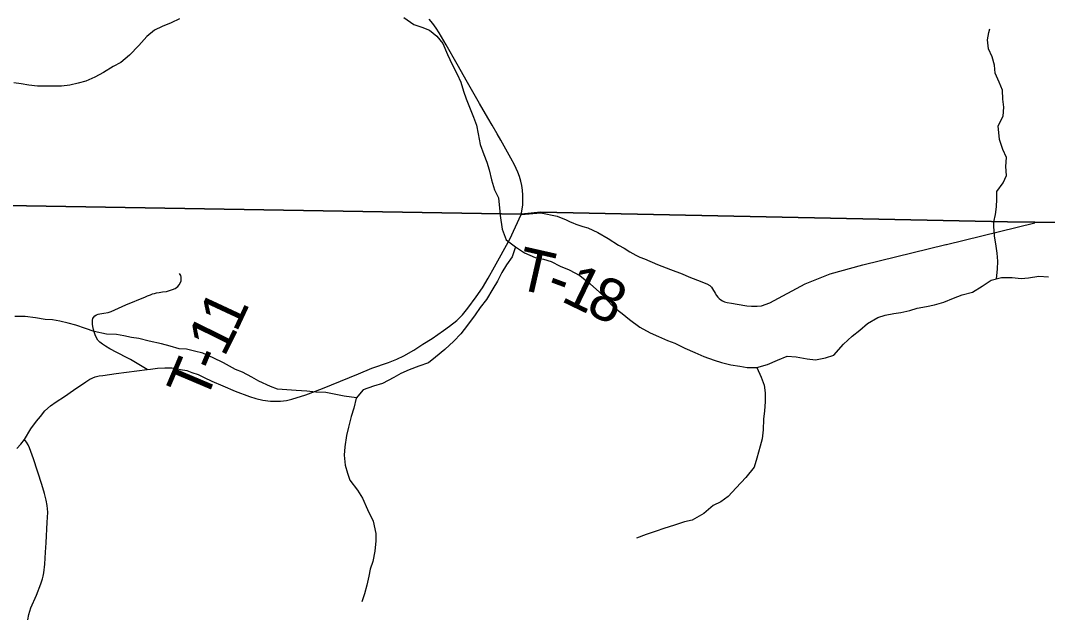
# Model space of a CAD drawing. Extents: x 0 to 191, y 0 to 55.
# Drawn here: x 147.382 to 148.062, y 24.665 to 25.06 of the extents above; entities that cross this region are included whole.
import ezdxf

# ---------------------------------------------------------------- set-up
doc = ezdxf.new("R2010")
doc.units = 0
for name, color, linetype in [('GM_X_Corporation', 7, 'Continuous'), ('GM_X_County_Road', 7, 'Continuous'), ('GM_X_Minor_River', 7, 'Continuous'), ('GM_X_Township_Road', 7, 'Continuous'), ('GM_X_Township_Road_Text', 7, 'Continuous')]:
    doc.layers.add(name, color=color, linetype=linetype)

msp = doc.modelspace()

# ---------------------------------------------------------------- linework, layer by layer
at = {"layer": 'GM_X_Corporation'}
for points in [[(146.55017, 24.94381), (147.26754, 24.93877), (147.27778, 24.93895), (147.33325, 24.9381), (147.71375, 24.93167), (147.72683, 24.93293), (148.03596, 24.92652), (148.05398, 24.9263), (148.28203, 24.9234), (148.74489, 24.91553), (149.14623, 24.90673), (149.30463, 24.90606), (149.33711, 24.90479), (149.37935, 24.90341), (149.41066, 24.90327), (149.52108, 24.90171), (149.5632, 24.9013), (149.56403, 24.95266), (149.56439, 24.97481), (149.56443, 24.97656), (149.5758, 25.41761), (143.27549, 25.41761)], [(146.55017, 24.94381), (147.26754, 24.93877), (147.27778, 24.93895), (147.33325, 24.9381), (147.71375, 24.93167), (147.72683, 24.93293), (148.03596, 24.92652), (148.05398, 24.9263), (148.28203, 24.9234), (148.74489, 24.91553), (149.14623, 24.90673), (149.30463, 24.90606), (149.33711, 24.90479), (149.37935, 24.90341), (149.41066, 24.90327), (149.52108, 24.90171), (149.5632, 24.9013), (149.56403, 24.95266), (149.56439, 24.97481), (149.56443, 24.97656), (149.5758, 25.41761), (145.79254, 25.41761)], [(148.28203, 24.9234), (148.05398, 24.9263), (148.03596, 24.92652), (147.72683, 24.93293), (147.71375, 24.93167), (147.33325, 24.9381), (147.27778, 24.93895), (147.26754, 24.93877), (146.55017, 24.94381)], [(146.86967, 23.59354), (147.21222, 23.58988), (147.25489, 23.58948), (147.26729, 24.33522), (147.26732, 24.33704), (147.27544, 24.82581), (147.27635, 24.86967), (147.27649, 24.87662), (147.27778, 24.93895), (147.33325, 24.9381), (147.71375, 24.93167), (147.72683, 24.93293), (148.03596, 24.92652), (148.05398, 24.9263), (148.28203, 24.9234)]]:
    msp.add_lwpolyline(points, dxfattribs=at)
at = {"layer": 'GM_X_County_Road'}
for points in [[(147.71385, 24.93141), (147.71432, 24.93359), (147.71457, 24.93525), (147.71485, 24.93767), (147.715, 24.9408), (147.71496, 24.94425), (147.71469, 24.94769), (147.71421, 24.9508), (147.71357, 24.95355), (147.71265, 24.95656), (147.7115, 24.95948), (147.70928, 24.96429), (147.70702, 24.96874), (147.70039, 24.9807), (147.69794, 24.98503), (147.69459, 24.99063), (147.69175, 24.99545), (147.6861, 25.00509), (147.67836, 25.01891), (147.67138, 25.03103), (147.66401, 25.04399), (147.65946, 25.05179), (147.65744, 25.05495), (147.65527, 25.058), (147.65292, 25.06094)], [(147.38473, 24.78246), (147.38906, 24.78945), (147.39272, 24.79455), (147.39533, 24.79766), (147.39827, 24.80127), (147.4021, 24.8046), (147.40571, 24.80732), (147.41131, 24.81092), (147.41725, 24.81508), (147.42541, 24.82063), (147.42818, 24.8223), (147.43168, 24.82385), (147.43434, 24.82457), (147.43662, 24.82485), (147.4455, 24.82613), (147.46613, 24.82879), (147.46836, 24.82907), (147.47296, 24.82968), (147.47773, 24.8299), (147.48234, 24.82979), (147.48811, 24.82885), (147.49227, 24.82801), (147.49571, 24.82685), (147.49987, 24.82535), (147.50387, 24.82341), (147.50892, 24.82113), (147.51619, 24.81786), (147.5244, 24.81442), (147.53395, 24.81087), (147.538, 24.80953), (147.5426, 24.80854), (147.54771, 24.80776), (147.55442, 24.8077), (147.55836, 24.80826), (147.56197, 24.80909), (147.57123, 24.81187), (147.58228, 24.81625), (147.60597, 24.8259), (147.61496, 24.82957), (147.62584, 24.83334), (147.63155, 24.83562), (147.63616, 24.83778), (147.64265, 24.84166), (147.6487, 24.84544), (147.65491, 24.84938), (147.66229, 24.85454), (147.6664, 24.85748), (147.67112, 24.8612), (147.67483, 24.86508), (147.6785, 24.86946), (147.68405, 24.87696), (147.6881, 24.88284), (147.69198, 24.88939), (147.69614, 24.89671), (147.70635, 24.91513), (147.71385, 24.93141)], [(147.37963, 24.77631), (147.38229, 24.77918), (147.38473, 24.78246)]]:
    msp.add_lwpolyline(points, dxfattribs=at)
at = {"layer": 'GM_X_Minor_River'}
for points in [[(147.48753, 25.06112), (147.48206, 25.05858), (147.47603, 25.05604), (147.47095, 25.0537), (147.46588, 25.04946), (147.46046, 25.04351), (147.45428, 25.03698), (147.44865, 25.03217), (147.44357, 25.02945), (147.43718, 25.02557), (147.43134, 25.02246), (147.4255, 25.01992), (147.42041, 25.01853), (147.41474, 25.01713), (147.40926, 25.01649), (147.40378, 25.01642), (147.39867, 25.01655), (147.39337, 25.01648), (147.38769, 25.01717), (147.38257, 25.01805), (147.37764, 25.01875)], [(147.63604, 25.06205), (147.64271, 25.05739), (147.64803, 25.05556), (147.65297, 25.05354), (147.65793, 25.04962), (147.66195, 25.04473), (147.66505, 25.03756), (147.66814, 25.03096), (147.67143, 25.02455), (147.67375, 25.01927), (147.6757, 25.01322), (147.67746, 25.00812), (147.67998, 25.00151), (147.68231, 24.99604), (147.68426, 24.99075), (147.68526, 24.98488), (147.68666, 24.97788), (147.68918, 24.97127), (147.69113, 24.96617)], [(148.02689, 24.92652), (148.02792, 24.93142), (148.02872, 24.93653), (148.02892, 24.94159), (148.02886, 24.94671), (148.03297, 24.95246), (148.03538, 24.95742), (148.03494, 24.9633), (148.03526, 24.96918), (148.03293, 24.97466), (148.03059, 24.98127), (148.02975, 24.99018), (148.03309, 24.99667), (148.0336, 25.00256), (148.03278, 25.00786), (148.03253, 25.01393), (148.0304, 25.01922), (148.02788, 25.02507), (148.02726, 25.03037), (148.02588, 25.03605), (148.02336, 25.04133), (148.02274, 25.04721), (148.02363, 25.05215), (148.02418, 25.05443)], [(147.69113, 24.96617), (147.69269, 24.96106), (147.69408, 24.95444), (147.69623, 24.94783), (147.69875, 24.94255), (147.69962, 24.93349), (147.6998, 24.93092)], [(147.6998, 24.93092), (147.7013, 24.92171), (147.70378, 24.91469), (147.71005, 24.91015), (147.71594, 24.906), (147.72316, 24.90298), (147.72866, 24.90186), (147.7336, 24.90036), (147.73968, 24.89734), (147.74556, 24.8949), (147.75259, 24.89112), (147.75944, 24.88564), (147.76571, 24.87996), (147.77028, 24.87504), (147.77522, 24.87012), (147.78073, 24.86597), (147.78567, 24.86199), (147.79233, 24.85689), (147.79917, 24.85312), (147.80486, 24.85067), (147.81075, 24.84803), (147.8155, 24.84615), (147.82215, 24.84294), (147.82879, 24.84012), (147.83487, 24.83729), (147.84171, 24.83484), (147.84645, 24.83334), (147.85272, 24.83184), (147.8586, 24.83091), (147.86354, 24.83017), (147.86999, 24.83019), (147.877, 24.83212), (147.88364, 24.83499), (147.89008, 24.83767), (147.89596, 24.83712), (147.90317, 24.83582), (147.90868, 24.83527), (147.91532, 24.83643), (147.921, 24.83835), (147.92725, 24.84559), (147.93311, 24.85093), (147.93823, 24.85493), (147.94315, 24.85932), (147.95016, 24.86314), (147.9549, 24.86468), (147.96059, 24.86584), (147.96533, 24.86661), (147.97121, 24.86777), (147.97614, 24.86931), (147.98239, 24.87047), (147.98751, 24.87163), (147.99377, 24.87336), (148.00022, 24.87604), (148.0059, 24.87834), (148.01273, 24.88007), (148.01917, 24.88389), (148.02523, 24.8879), (148.03187, 24.88982), (148.03907, 24.88966), (148.04496, 24.88911), (148.04989, 24.88951), (148.05672, 24.89067), (148.06317, 24.89012)], [(148.02859, 24.88887), (148.02939, 24.89532), (148.02956, 24.90064), (148.02917, 24.90577), (148.0284, 24.91051), (148.02725, 24.91735), (148.02685, 24.9238), (148.02689, 24.92652)], [(147.71012, 24.9101), (147.70779, 24.9035), (147.70401, 24.89817), (147.70098, 24.89303), (147.69815, 24.88732), (147.69513, 24.88219), (147.69078, 24.87514), (147.68662, 24.86981), (147.68341, 24.86505), (147.6783, 24.8582), (147.67376, 24.85229), (147.66922, 24.84753), (147.66316, 24.842), (147.6571, 24.83685), (147.65237, 24.83323), (147.64611, 24.83093), (147.63967, 24.82844), (147.63417, 24.82614), (147.62943, 24.82346), (147.62205, 24.81945), (147.61598, 24.81772), (147.60915, 24.81522), (147.60461, 24.8097), (147.60292, 24.80324), (147.60123, 24.79754), (147.59935, 24.7905), (147.59803, 24.78499), (147.59691, 24.77758), (147.59655, 24.77207), (147.59713, 24.76543), (147.59885, 24.76011), (147.60038, 24.75537), (147.60533, 24.74874), (147.60876, 24.74344), (147.612, 24.73604), (147.61582, 24.72827), (147.61754, 24.72011), (147.61755, 24.71517), (147.61681, 24.70833), (147.6155, 24.70149), (147.61381, 24.69654), (147.61287, 24.69179), (147.61156, 24.6859), (147.61005, 24.6802), (147.60836, 24.67487)], [(147.6048, 24.80993), (147.59645, 24.811), (147.58449, 24.81362), (147.57785, 24.81379), (147.57178, 24.81433), (147.56476, 24.81488), (147.55242, 24.81579), (147.54768, 24.81748), (147.54008, 24.82106), (147.53533, 24.8237), (147.52925, 24.82691), (147.5245, 24.82879), (147.51671, 24.83313), (147.50988, 24.83653), (147.50285, 24.83954), (147.49734, 24.84085), (147.49203, 24.84216), (147.48728, 24.84253), (147.48121, 24.84421), (147.47551, 24.84571), (147.46735, 24.84758), (147.46052, 24.84927), (147.45558, 24.85001), (147.45065, 24.85113), (147.44571, 24.85206), (147.43907, 24.85223), (147.43091, 24.85391), (147.42521, 24.85598), (147.41875, 24.85805), (147.41382, 24.85936), (147.40812, 24.86086), (147.40338, 24.8616), (147.39844, 24.86197), (147.39218, 24.86308), (147.38535, 24.86382), (147.37833, 24.86399)], [(147.8698, 24.83019), (147.87285, 24.82375), (147.87476, 24.81844), (147.87534, 24.81331), (147.87535, 24.80723), (147.87499, 24.80134), (147.87443, 24.79583), (147.87407, 24.7888), (147.87352, 24.78292), (147.87201, 24.77797), (147.86994, 24.76999), (147.86825, 24.76409), (147.86258, 24.75724), (147.85614, 24.75038), (147.85084, 24.74466), (147.84611, 24.74103), (147.84099, 24.73855), (147.83474, 24.7334), (147.82717, 24.72881), (147.82205, 24.72785), (147.81541, 24.72554), (147.80821, 24.72343), (147.80328, 24.7217), (147.79664, 24.7194), (147.7902, 24.7171)]]:
    msp.add_lwpolyline(points, dxfattribs=at)
at = {"layer": 'GM_X_Township_Road'}
msp.add_line((147.99564, 24.91169), (148.05408, 24.92604), dxfattribs=at)
for points in [[(147.71385, 24.93141), (147.72693, 24.93266), (147.73767, 24.93042), (147.74368, 24.9279), (147.74615, 24.92668), (147.74803, 24.92585), (147.75009, 24.92507), (147.75466, 24.92363), (147.75799, 24.92255), (147.76127, 24.92116), (147.76449, 24.91947), (147.77145, 24.91558), (147.77827, 24.91125), (147.78194, 24.90909), (147.78588, 24.90684), (147.78979, 24.90457), (147.79237, 24.90329), (147.79542, 24.90202), (147.80408, 24.89841), (147.81282, 24.895), (147.82036, 24.89206), (147.82489, 24.89022), (147.83066, 24.88795), (147.83676, 24.88554), (147.83876, 24.8844), (147.83987, 24.8834), (147.84065, 24.88229), (147.84237, 24.87927), (147.84314, 24.87771), (147.84406, 24.8766), (147.845, 24.87571), (147.84603, 24.87494), (147.84722, 24.87419), (147.84839, 24.87363), (147.85016, 24.87311), (147.85302, 24.87263), (147.8569, 24.87205), (147.86329, 24.87091), (147.86642, 24.87064), (147.87019, 24.87069), (147.873, 24.87105), (147.87849, 24.87299), (147.902, 24.88547), (147.91855, 24.89216), (147.94004, 24.89805), (147.99515, 24.91157), (147.99564, 24.91169)], [(147.46613, 24.82879), (147.45948, 24.83267), (147.45504, 24.83534), (147.45098, 24.83745), (147.44823, 24.8389), (147.44606, 24.84004), (147.44138, 24.84248), (147.43837, 24.84416), (147.43641, 24.84545), (147.43463, 24.84696), (147.43346, 24.84825), (147.43222, 24.85017), (147.43157, 24.85169), (147.43094, 24.85369), (147.43051, 24.85533), (147.43007, 24.85734), (147.42984, 24.85881), (147.42978, 24.86046), (147.42981, 24.86146), (147.43, 24.86246), (147.43054, 24.86332), (147.43139, 24.86423), (147.4324, 24.86488), (147.43364, 24.86541), (147.43461, 24.86559), (147.43738, 24.86606), (147.44017, 24.8666), (147.44225, 24.86724), (147.44468, 24.86838), (147.45184, 24.87169), (147.46496, 24.87699), (147.46638, 24.87765), (147.46817, 24.87833), (147.46962, 24.87883), (147.47092, 24.87919), (147.47227, 24.87949), (147.47408, 24.87979), (147.47631, 24.88012), (147.4788, 24.88053), (147.48093, 24.88102), (147.48292, 24.88171), (147.48469, 24.88253), (147.48627, 24.88372), (147.48729, 24.88483), (147.48815, 24.88635), (147.48849, 24.88746), (147.48869, 24.88887), (147.48861, 24.88992), (147.48845, 24.89095), (147.488, 24.89175), (147.48738, 24.89238)], [(147.38692, 24.66281), (147.38758, 24.6665), (147.38907, 24.67092), (147.39269, 24.67927), (147.39572, 24.68665), (147.39683, 24.69006), (147.39722, 24.6918), (147.39756, 24.69399), (147.39819, 24.6997), (147.39864, 24.7077), (147.39909, 24.71393), (147.39993, 24.72761), (147.40014, 24.73067), (147.40024, 24.73425), (147.39979, 24.73864), (147.39906, 24.74226), (147.39795, 24.74668), (147.39635, 24.75249), (147.39067, 24.76951), (147.38817, 24.77685), (147.38723, 24.7789), (147.38623, 24.78068), (147.38473, 24.78246)]]:
    msp.add_lwpolyline(points, dxfattribs=at)

# ---------------------------------------------------------------- texts
at = {"layer": 'GM_X_Township_Road_Text'}
for s, rotation, p in [('T', 347.2039, (147.70925, 24.88268)), ('1', 334.24021, (147.73931, 24.87447)), ('8', 335.62774, (147.75575, 24.86654)), ('-', 339.58008, (147.72902, 24.87826)), ('1', 65.0078, (147.52516, 24.85269)), ('1', 63.75845, (147.51713, 24.83639)), ('T', 67.07882, (147.50448, 24.80647)), ('-', 67.04328, (147.51276, 24.82604))]:
    msp.add_text(s, height=0.02841, rotation=rotation, dxfattribs=at).set_placement(p)

doc.saveas('drawing.dxf')
